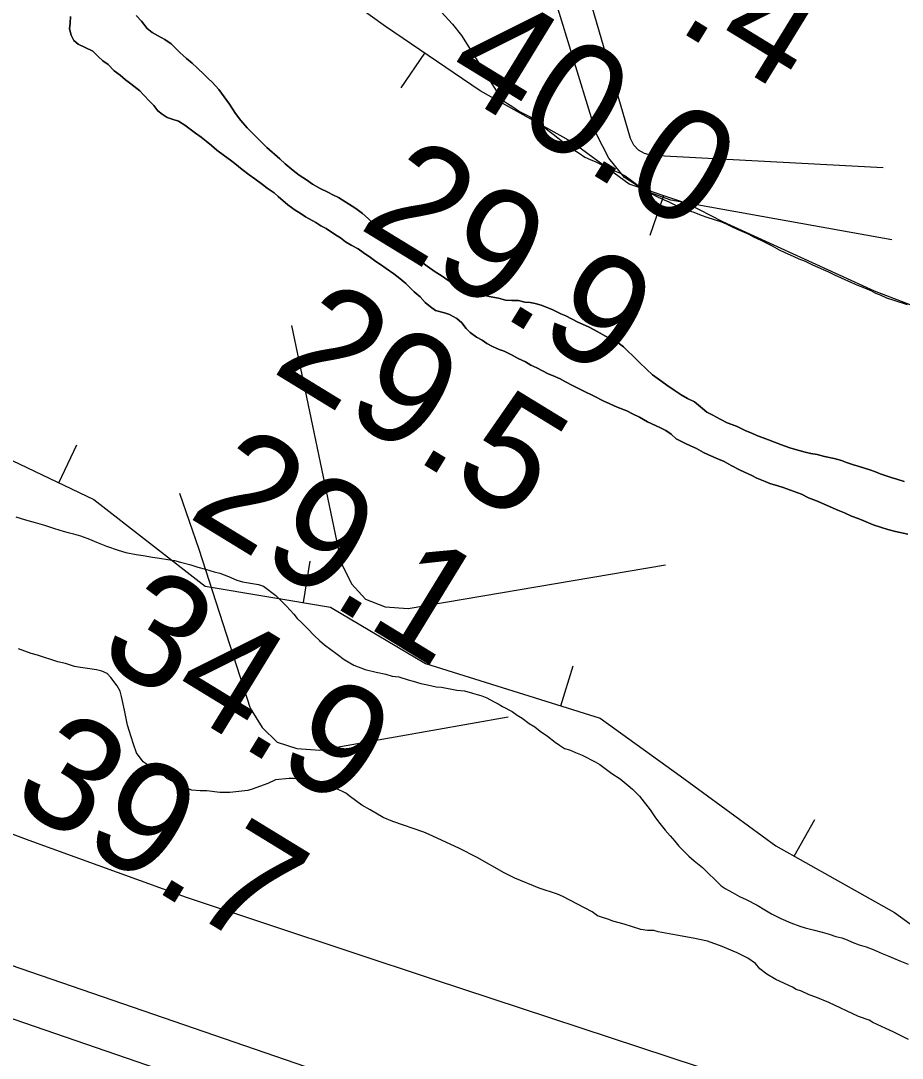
# Model space of a CAD drawing. Extents: x 3187622 to 3225504, y 800805 to 826213.
# Drawn here: x 3202339 to 3202865, y 811190 to 811808 of the extents above; entities that cross this region are included whole.
import ezdxf

# ---------------------------------------------------------------- set-up
doc = ezdxf.new("R2010")
doc.units = 0
for name, color, linetype in [('V-BORW-LINE', 7, 'Continuous'), ('V-LEVE-TOET', 7, 'Continuous'), ('V-RIVR-RANG', 7, 'Continuous'), ('V-SITE-VEGE', 7, 'Continuous'), ('V-SURV-LINE', 7, 'Continuous'), ('V-TOPO-MAJR', 7, 'Continuous'), ('V-TOPO-MINR', 7, 'Continuous'), ('V-TOPO-SHOR', 7, 'Continuous')]:
    doc.layers.add(name, color=color, linetype=linetype)

msp = doc.modelspace()

# ---------------------------------------------------------------- linework, layer by layer
at = {"layer": 'V-BORW-LINE'}
for p, q in [((3202579.89, 811788.87), (3202565.83, 811768.19)), ((3202722.26, 811703.85), (3202714.3, 811680.16)), ((3202362, 811532.7), (3202372.75, 811555.27)), ((3202507.78, 811461.29), (3202511.89, 811485.95)), ((3202661.1, 811399.77), (3202668.59, 811423.62)), ((3202800.29, 811310.23), (3202812.53, 811332.03))]:
    msp.add_line(p, q, dxfattribs=at)
for points in [[(3203302.49, 811496.46), (3203270.47, 811501.71), (3203253.46, 811511.19), (3203233.99, 811522.86), (3203219.32, 811528.21), (3203206.18, 811528.9), (3203199.46, 811534.1), (3203186.67, 811544.35), (3203169.76, 811559.54), (3203130.91, 811572.81), (3203106.44, 811586.66), (3203069.61, 811598.24), (3203036.04, 811602.14), (3202986.65, 811601.28), (3202931.3, 811617.21), (3202882.77, 811633.64), (3202848, 811647.02), (3202757.62, 811688.27), (3202736.82, 811698.97), (3202701.84, 811710.71), (3202667.47, 811735.89), (3202613.09, 811766.29), (3202556.64, 811804.68), (3202500.53, 811845.37)], [(3202060.45, 811707.67), (3202086.67, 811673.73), (3202109.56, 811631.97), (3202146.28, 811594.13), (3202169.91, 811589.54), (3202235.87, 811572.9), (3202294.18, 811565.02), (3202382.94, 811522.72), (3202449.17, 811471.08), (3202523.84, 811458.61), (3202580.62, 811425.05), (3202684.57, 811392.39), (3202732.38, 811358.07), (3202789.39, 811316.35), (3202860.1, 811276.62), (3202902.24, 811245.88)]]:
    msp.add_lwpolyline(points, dxfattribs=at)
at = {"layer": 'V-LEVE-TOET'}
msp.add_lwpolyline([(3203305.06, 811009.55), (3203190.5, 811042.04), (3203058.58, 811080.17), (3202898.68, 811132.1), (3202743.18, 811184.47), (3202585.37, 811236.62), (3202438.2, 811285.48), (3202344.26, 811319.5), (3202250.57, 811354.67), (3202195.27, 811375.78), (3202169.15, 811389.33), (3202152.06, 811402.39), (3202134.04, 811414.29), (3202117.41, 811427.34), (3202094.32, 811446.45), (3202062.49, 811479.72), (3201968.65, 811586.51), (3201850.15, 811724.69), (3201675.27, 811953.5)], dxfattribs=at)
at = {"layer": 'V-SITE-VEGE'}
for points in [[(3202589.79, 811813.46), (3202596.55, 811806.19), (3202601.95, 811799.37), (3202625.85, 811761.34), (3202626.4, 811760.86), (3202629.41, 811758.76), (3202632.64, 811756.9), (3202636.57, 811754.1), (3202639.34, 811752.7), (3202642.81, 811750.82), (3202647.9, 811747.33), (3202650.43, 811745.23), (3202654.13, 811742.43), (3202656.67, 811740.57), (3202662.21, 811736.14), (3202664.75, 811734.27), (3202668.91, 811731.24), (3202672.15, 811729.14), (3202675.38, 811726.81), (3202678.62, 811725.41), (3202682.09, 811724), (3202685.56, 811722.36), (3202689.25, 811720.26), (3202696.19, 811717.45), (3202699.43, 811715.81), (3202703.36, 811713.02), (3202707.29, 811709.98), (3202710.98, 811707.65), (3202715.37, 811705.08), (3202718.84, 811703.21), (3202722.77, 811701.34), (3202725.55, 811700.17), (3202732.25, 811696.89), (3202735.96, 811695.49), (3202740.35, 811694.08), (3202744.75, 811692.2), (3202748.22, 811691.03), (3202752.61, 811689.62), (3202757.01, 811688.21), (3202759.79, 811687.04), (3202763.26, 811685.4), (3202766.26, 811684), (3202773.2, 811680.95), (3202775.98, 811679.32), (3202780.37, 811677.45), (3202787.07, 811673.94), (3202791.23, 811671.6), (3202794.24, 811670.2), (3202800.02, 811667.63), (3202803.03, 811666.22), (3202806.73, 811664.81), (3202811.12, 811662.71), (3202820.61, 811658.49), (3202824.31, 811656.62), (3202828.24, 811654.98), (3202834.48, 811652.18), (3202837.95, 811650.54), (3202841.19, 811649.36), (3202845.82, 811647.26), (3202848.59, 811645.86), (3202851.37, 811644.69), (3202855.3, 811643.05), (3202859.7, 811641.64), (3202867.56, 811639.05)], [(3202382.32, 811789.94), (3202373.53, 811794.15), (3202371, 811796.47), (3202369.39, 811799.5), (3202368.48, 811803.44), (3202368.73, 811806.68), (3202368.97, 811810.62)], [(3202408.14, 811811.37), (3202411.37, 811807.88), (3202414.6, 811803.46), (3202417.6, 811801.13), (3202420.83, 811799.27), (3202425.23, 811796.93), (3202428.92, 811794.36), (3202434.23, 811789.24), (3202438.15, 811785.75), (3202441.39, 811782.95), (3202444.39, 811780.16), (3202448.77, 811775.97), (3202451.08, 811773.64), (3202453.38, 811771.55), (3202457.3, 811767.12), (3202463.75, 811758.52), (3202467.21, 811752.95), (3202470.43, 811748.76), (3202474.35, 811744.34), (3202476.66, 811742.01), (3202481.27, 811737.35), (3202485.89, 811732.7), (3202493.74, 811725.94), (3202496.97, 811722.92), (3202501.58, 811718.96), (3202505.28, 811716.16), (3202509.67, 811713.36), (3202513.14, 811710.8), (3202517.76, 811708.22), (3202522.38, 811705.88), (3202525.39, 811704.48), (3202528.63, 811702.85), (3202539.02, 811696.31), (3202542.95, 811693.28), (3202546.42, 811690.25), (3202550.1, 811686.53), (3202553.34, 811683.96), (3202555.88, 811681.87), (3202564.42, 811675.34), (3202569.5, 811671.38), (3202572.27, 811668.82), (3202577.58, 811664.85), (3202581.51, 811661.82), (3202586.37, 811658.56), (3202589.83, 811656.23), (3202593.76, 811653.43), (3202596.76, 811651.79), (3202600.69, 811649.69), (3202604.39, 811648.28), (3202611.33, 811645.7), (3202615.04, 811644.53), (3202618.51, 811643.82), (3202624.07, 811642.86), (3202628.23, 811641.69), (3202631.94, 811641.44), (3202635.88, 811641.42), (3202639.81, 811640.48), (3202642.83, 811640.23), (3202645.83, 811639.52), (3202649.54, 811638.58), (3202656.02, 811636), (3202661.1, 811633.43), (3202664.11, 811632.26), (3202671.28, 811628.52), (3202674.05, 811627.34), (3202677.98, 811625.47), (3202683.3, 811622.67), (3202687.46, 811620.33), (3202690.24, 811618.93), (3202694.63, 811616.83), (3202698.56, 811613.8), (3202701.33, 811611), (3202703.87, 811608.67), (3202707.79, 811604.72), (3202712.4, 811600.29), (3202715.86, 811597.04), (3202721.41, 811593.07)], [(3202668.1, 811590.76), (3202663.94, 811592.86), (3202660.7, 811594.73), (3202656.3, 811596.6), (3202653.53, 811597.77), (3202646.82, 811601.28), (3202643.35, 811602.92), (3202640.12, 811604.79), (3202635.73, 811606.89), (3202632.26, 811608.76), (3202627.4, 811611.1), (3202624.39, 811612.27), (3202620.46, 811613.91), (3202617, 811615.78), (3202614.22, 811617.65), (3202610.99, 811619.52), (3202607.06, 811622.32), (3202604.75, 811624.64), (3202602.22, 811628.13), (3202599.21, 811630.69), (3202594.82, 811633.03), (3202591.81, 811633.97), (3202586.49, 811635.38), (3202583.49, 811637.71), (3202580.26, 811640.28), (3202577.26, 811643.54), (3202573.8, 811646.56), (3202568.72, 811651.45), (3202565.26, 811654.48), (3202561.56, 811657.28), (3202557.17, 811660.54), (3202553.71, 811662.88), (3202550.93, 811664.74), (3202547.7, 811667.07), (3202543.31, 811670.1), (3202540.31, 811672.21), (3202536.14, 811674.31), (3202532.91, 811676.41), (3202529.91, 811678.74), (3202526.9, 811680.61), (3202521.36, 811684.34), (3202518.12, 811685.97), (3202515.12, 811687.84), (3202509.11, 811691.34), (3202505.87, 811693.45), (3202502.87, 811695.31), (3202498.48, 811698.34), (3202492.71, 811703.47), (3202490.4, 811705.56), (3202486.24, 811708.36), (3202483.47, 811710.46), (3202478.85, 811713.96), (3202475.39, 811716.29), (3202471.23, 811719.55), (3202466.84, 811723.05), (3202464.3, 811725.15), (3202460.84, 811727.71), (3202456.22, 811730.98), (3202452.98, 811733.77), (3202449.75, 811736.34), (3202446.75, 811738.67), (3202443.52, 811741.23), (3202440.28, 811743.56), (3202437.05, 811745.89), (3202433.35, 811748.23), (3202429.65, 811749.4), (3202426.64, 811750.58), (3202423.64, 811752.44), (3202421.1, 811754.54), (3202418.56, 811757.56), (3202416.26, 811760.12), (3202412.56, 811764.08), (3202410.26, 811766.41), (3202404.95, 811770.6), (3202401.71, 811772.93), (3202398.48, 811775.73), (3202395.02, 811778.29), (3202391.33, 811782.02), (3202388.32, 811784.35), (3202385.55, 811786.91), (3202382.32, 811789.94)], [(3202867.92, 811502.04), (3202860.52, 811503.69), (3202856.12, 811504.87), (3202852.19, 811506.05), (3202847.33, 811507.69), (3202841.77, 811510.03), (3202838.3, 811511.44), (3202834.37, 811512.85), (3202830.21, 811514.72), (3202826.28, 811516.36), (3202823.5, 811517.53), (3202819.57, 811519.4), (3202813.55, 811521.98), (3202808.7, 811523.85), (3202804.53, 811525.96), (3202793.66, 811529.95), (3202790.42, 811530.89), (3202785.79, 811532.3), (3202783.02, 811533.47), (3202777.93, 811535.58), (3202774.92, 811536.98), (3202767.98, 811540.26), (3202762.67, 811543.06), (3202758.5, 811545.4), (3202755.03, 811546.8), (3202749.25, 811549.38), (3202746.25, 811550.78), (3202742.08, 811553.12), (3202738.39, 811554.76), (3202735.38, 811556.16), (3202732.6, 811557.56), (3202729.83, 811558.97), (3202726.83, 811561.76), (3202723.83, 811563.86), (3202721.05, 811565.26), (3202717.58, 811566.9), (3202712.73, 811569.01), (3202708.1, 811571.81), (3202703.94, 811573.91), (3202700.47, 811575.55), (3202694.69, 811577.89), (3202690.29, 811579.77), (3202686.37, 811581.64), (3202681.05, 811584.44), (3202674.57, 811587.48), (3202671.33, 811589.12), (3202668.1, 811590.76)], [(3202721.41, 811593.07), (3202724.41, 811590.97), (3202728.8, 811587.94), (3202732.96, 811585.14), (3202736.66, 811583.04), (3202740.82, 811580.93), (3202745.67, 811576.97), (3202748.21, 811574.88), (3202751.68, 811573), (3202756.07, 811570.67), (3202760.23, 811568.56), (3202763.01, 811567.39), (3202766.25, 811566.22), (3202771.33, 811563.65), (3202775.03, 811562.24), (3202778.04, 811560.84), (3202784.98, 811558.26), (3202788.45, 811556.85), (3202794.23, 811554.74), (3202798.17, 811553.33), (3202803.26, 811551.92), (3202806.73, 811550.98), (3202810.2, 811550.27), (3202813.91, 811549.55), (3202818.31, 811548.38), (3202824.1, 811547.19), (3202828.49, 811546.01), (3202831.5, 811544.84), (3202835.67, 811543.43), (3202838.91, 811542.49), (3202845.38, 811540.38), (3202848.62, 811539.2), (3202851.4, 811538.03), (3202858.11, 811535.92), (3202861.35, 811534.97), (3202865.75, 811533.57)], [(3202336.32, 811512.34), (3202339.56, 811511.4), (3202343.49, 811510.22), (3202347.89, 811509.04), (3202353.44, 811507.4), (3202359.46, 811505.52), (3202364.55, 811503.87), (3202367.56, 811503.16), (3202370.8, 811502.22), (3202374.96, 811501.05), (3202380.29, 811499.17), (3202384.45, 811497.29), (3202390.46, 811494.95), (3202397.41, 811492.6), (3202402.04, 811491.19), (3202408.06, 811490), (3202412.22, 811489.29), (3202417.78, 811488.34), (3202421.95, 811487.86), (3202427.04, 811486.91), (3202430.98, 811486.43), (3202434.45, 811485.48), (3202440.71, 811483.83), (3202444.87, 811482.43), (3202449.5, 811481.25), (3202454.59, 811479.6), (3202458.06, 811478.89), (3202463.15, 811476.78), (3202468.01, 811474.68), (3202471.48, 811473.73), (3202477.5, 811472.78), (3202480.98, 811472.07), (3202483.98, 811471.13), (3202491.37, 811465.53), (3202495.06, 811461.81), (3202497.6, 811459.25), (3202501.98, 811454.36), (3202504.06, 811451.81), (3202506.37, 811449.71), (3202510.06, 811445.98), (3202514.44, 811441.56), (3202517.44, 811438.77), (3202520.44, 811436.2), (3202524.14, 811433.41), (3202527.83, 811430.61), (3202531.99, 811427.35), (3202537.77, 811424.08), (3202544.48, 811421.5), (3202551.19, 811419.85), (3202556.98, 811418.66), (3202560.68, 811417.49), (3202564.62, 811417.01), (3202570.17, 811415.36), (3202573.18, 811414.42), (3202577.81, 811413.01), (3202581.75, 811412.3), (3202586.84, 811411.11), (3202590.08, 811410.86), (3202599.11, 811409.2), (3202603.74, 811408.72), (3202608.6, 811407.31), (3202614.16, 811405.66), (3202617.17, 811404.49), (3202621.1, 811402.39), (3202623.87, 811400.98), (3202626.41, 811399.35), (3202632.19, 811396.31), (3202635.2, 811394.21)], [(3202387.67, 811420.36), (3202384.51, 811421.28), (3202380.44, 811421.75), (3202375.01, 811422.68), (3202371.39, 811423.15), (3202365.97, 811424.98), (3202361.45, 811425.91), (3202349.24, 811430.04), (3202345.62, 811430.96), (3202337.94, 811433.71)], [(3202868.33, 811200.94), (3202859.29, 811205.51), (3202854.78, 811207.34), (3202847.1, 811211), (3202844.84, 811212.36), (3202838.51, 811214.66), (3202820.9, 811222.88), (3202813.21, 811226.08), (3202809.15, 811227.46), (3202804.63, 811229.74), (3202801.46, 811230.66), (3202799.21, 811232.03), (3202789.27, 811236.6), (3202783.85, 811239.8), (3202779.79, 811242.98), (3202777.09, 811246.16), (3202772.58, 811249.35), (3202766.25, 811252.55), (3202756.31, 811256.67), (3202752.25, 811258.04), (3202748.63, 811259.42), (3202740.04, 811261.27), (3202730.09, 811263.12), (3202719.23, 811264.98), (3202716.52, 811265.9), (3202712.9, 811265.91), (3202708.83, 811266.38), (3202698.88, 811269.6), (3202692.1, 811271.44), (3202689.84, 811272.35), (3202685.32, 811273.73), (3202683.06, 811274.65), (3202679.91, 811276.92), (3202662.29, 811286.05), (3202659.13, 811287.43), (3202648.28, 811291.1), (3202633.83, 811297.05), (3202627.5, 811300.24), (3202611.25, 811309.37), (3202600.41, 811314.85), (3202582.79, 811323.08), (3202579.63, 811324.45), (3202561.1, 811330.87), (3202555.22, 811333.16), (3202547.55, 811337.72), (3202542.58, 811340.46), (3202535.81, 811345.46), (3202533.11, 811347.74), (3202527.23, 811350.48), (3202522.71, 811351.86), (3202516.39, 811353.25), (3202510.51, 811355.54), (3202501.91, 811356.48), (3202499.2, 811356.49), (3202491.05, 811355.62), (3202486.51, 811353.38), (3202483.79, 811352.48), (3202477.9, 811350.25), (3202474.72, 811349.36), (3202463.85, 811348.05), (3202457.97, 811348.07), (3202450.28, 811349.01), (3202446.2, 811349.03), (3202441.23, 811349.51), (3202437.61, 811350.88), (3202434, 811352.71), (3202426.32, 811356.36), (3202423.16, 811359.55), (3202418.65, 811361.83), (3202416.39, 811363.65), (3202412.33, 811366.39), (3202408.28, 811371.83), (3202406.49, 811376.82), (3202405.16, 811381.35), (3202402.92, 811388.15), (3202401.15, 811397.21), (3202399.38, 811405.37), (3202398.48, 811408.54), (3202396.69, 811411.72), (3202393.09, 811416.71), (3202390.84, 811418.99), (3202387.67, 811420.36)], [(3202635.2, 811394.21), (3202638.2, 811392.34), (3202642.36, 811389.31), (3202645.59, 811387.21), (3202648.83, 811384.65), (3202653.22, 811381.62), (3202657.84, 811378.12), (3202660.38, 811376.25), (3202663.38, 811374.39), (3202666.39, 811373.45), (3202669.86, 811372.04), (3202673.79, 811370.4), (3202681.65, 811366.43), (3202684.43, 811364.79), (3202687.66, 811362.46), (3202691.59, 811359.43), (3202696.44, 811356.17), (3202698.98, 811354.3), (3202701.29, 811352.21), (3202703.83, 811350.11), (3202707.98, 811345.92), (3202714.43, 811337.78), (3202717.65, 811332.9), (3202720.19, 811329.64), (3202723.42, 811325.69), (3202726.41, 811322.2), (3202729.18, 811319.17), (3202731.48, 811316.15), (3202734.02, 811313.59), (3202737.48, 811310.1), (3202740.72, 811307.3), (3202745.56, 811303.34), (3202748.33, 811300.55), (3202753.64, 811295.43), (3202756.64, 811292.4), (3202759.18, 811290.77), (3202763.57, 811288.43), (3202767.73, 811286.09), (3202771.67, 811284.22), (3202778.14, 811280.95), (3202782.76, 811278.15), (3202786.69, 811275.81), (3202792.24, 811273.01), (3202798.25, 811270.43), (3202803.57, 811268.32), (3202806.81, 811267.38), (3202812.37, 811265.96), (3202817, 811264.79), (3202821.16, 811263.61), (3202825.1, 811262.2), (3202828.57, 811261.49), (3202831.81, 811260.32), (3202834.82, 811258.91), (3202838.98, 811257.27), (3202843.15, 811256.1), (3202847.31, 811254.46), (3202852.63, 811252.11), (3202856.56, 811250.47), (3202859.34, 811249.31), (3202863.27, 811247.66), (3202868.13, 811245.79)]]:
    msp.add_lwpolyline(points, dxfattribs=at)
at = {"layer": 'V-SURV-LINE'}
for points in [[(3202224.31, 811282.77), (3203271.18, 810922.22)], [(3203261.42, 810893.86), (3202214.55, 811254.4)]]:
    msp.add_lwpolyline(points, dxfattribs=at)
at = {"layer": 'V-TOPO-MAJR'}
for points in [[(3202858.42, 811677.62), (3202726.77, 811701.2), (3202711.83, 811706.67), (3202699.09, 811714.62), (3202689.68, 811726.32), (3202682.48, 811740.51), (3202655.71, 811828.19)], [(3202500.7, 811626.48), (3202530.31, 811484.91), (3202536.46, 811472.48), (3202544.79, 811463.26), (3202556.42, 811458.87), (3202570.24, 811457.7), (3202723.63, 811483.75)]]:
    msp.add_lwpolyline(points, dxfattribs=at)
at = {"layer": 'V-TOPO-MINR'}
for points in [[(3202853.21, 811720.48), (3202715.42, 811727.92), (3202711.12, 811729.03), (3202707.45, 811730.94), (3202704.76, 811734.07), (3202702.7, 811738.01), (3202676.83, 811826.76)], [(3202433.93, 811526.5), (3202445.44, 811493.13), (3202475.99, 811398.46), (3202483.1, 811386.75), (3202492.09, 811378.15), (3202503.89, 811374.23), (3202517.57, 811373.42), (3202629.81, 811393.21)]]:
    msp.add_lwpolyline(points, dxfattribs=at)
at = {"layer": 'V-TOPO-SHOR'}
for points in [[(3202368.97, 811810.62), (3202368.73, 811806.68), (3202368.48, 811803.44), (3202369.39, 811799.5), (3202371, 811796.47), (3202373.54, 811794.15), (3202382.32, 811789.94)], [(3202639.81, 811640.48), (3202635.88, 811641.42), (3202631.94, 811641.44), (3202628.23, 811641.69), (3202624.07, 811642.86), (3202618.51, 811643.82), (3202615.04, 811644.53), (3202611.33, 811645.7), (3202604.39, 811648.28), (3202600.69, 811649.69), (3202596.76, 811651.79), (3202593.76, 811653.43), (3202589.83, 811656.23), (3202586.36, 811658.56), (3202581.51, 811661.82), (3202577.58, 811664.85), (3202572.27, 811668.82), (3202569.5, 811671.38), (3202564.42, 811675.34), (3202555.88, 811681.87), (3202553.34, 811683.96), (3202550.1, 811686.53), (3202546.42, 811690.25), (3202542.95, 811693.28), (3202539.02, 811696.31), (3202528.63, 811702.85), (3202525.39, 811704.48), (3202522.38, 811705.89), (3202517.76, 811708.22), (3202513.14, 811710.8), (3202509.67, 811713.36), (3202505.28, 811716.16), (3202501.58, 811718.96), (3202496.97, 811722.92), (3202493.74, 811725.94), (3202485.89, 811732.7), (3202481.27, 811737.35), (3202476.66, 811742.01), (3202474.35, 811744.34), (3202470.43, 811748.76), (3202467.21, 811752.95), (3202463.75, 811758.52), (3202457.3, 811767.12), (3202453.38, 811771.55), (3202451.08, 811773.64), (3202448.77, 811775.97), (3202444.39, 811780.16), (3202441.39, 811782.95), (3202438.15, 811785.75), (3202434.23, 811789.24), (3202428.92, 811794.36), (3202425.23, 811796.93), (3202420.83, 811799.27), (3202417.6, 811801.13), (3202414.6, 811803.46), (3202411.37, 811807.88), (3202408.14, 811811.37)], [(3202382.32, 811789.94), (3202385.55, 811786.91), (3202388.32, 811784.35), (3202391.33, 811782.02), (3202395.02, 811778.29), (3202398.48, 811775.73), (3202401.71, 811772.93), (3202404.95, 811770.6), (3202410.26, 811766.41), (3202412.56, 811764.08), (3202416.26, 811760.12), (3202418.56, 811757.56), (3202421.1, 811754.54), (3202423.64, 811752.44), (3202426.64, 811750.58), (3202429.65, 811749.4), (3202433.35, 811748.23), (3202437.05, 811745.89), (3202440.28, 811743.56), (3202443.52, 811741.23), (3202446.75, 811738.67), (3202449.75, 811736.34), (3202452.98, 811733.77), (3202456.22, 811730.98), (3202460.84, 811727.71), (3202464.3, 811725.15), (3202466.84, 811723.05), (3202471.23, 811719.55), (3202475.39, 811716.29), (3202478.85, 811713.96), (3202483.47, 811710.46), (3202486.24, 811708.36), (3202490.4, 811705.56), (3202492.71, 811703.47), (3202498.48, 811698.34), (3202502.87, 811695.31), (3202505.87, 811693.45), (3202509.11, 811691.34), (3202515.12, 811687.84), (3202518.12, 811685.97), (3202521.36, 811684.34), (3202526.9, 811680.61), (3202529.91, 811678.74), (3202532.91, 811676.41), (3202536.15, 811674.31), (3202540.31, 811672.21), (3202543.31, 811670.1), (3202547.7, 811667.07), (3202550.93, 811664.74), (3202553.71, 811662.88), (3202557.17, 811660.54), (3202561.56, 811657.28), (3202565.26, 811654.48), (3202568.72, 811651.45), (3202573.8, 811646.56), (3202577.26, 811643.54), (3202580.26, 811640.28), (3202583.49, 811637.71), (3202586.49, 811635.38), (3202591.81, 811633.97), (3202594.82, 811633.03), (3202599.22, 811630.69), (3202602.22, 811628.13), (3202604.75, 811624.64), (3202607.06, 811622.32), (3202610.99, 811619.52), (3202614.22, 811617.65), (3202617, 811615.78), (3202620.46, 811613.91), (3202624.39, 811612.27), (3202627.4, 811611.1), (3202632.26, 811608.76), (3202635.73, 811606.89), (3202640.12, 811604.79), (3202643.35, 811602.92), (3202646.82, 811601.28), (3202653.53, 811597.77), (3202656.3, 811596.6), (3202660.7, 811594.73), (3202663.94, 811592.86), (3202668.1, 811590.76), (3202671.33, 811589.12), (3202674.57, 811587.48), (3202681.05, 811584.44), (3202686.37, 811581.64), (3202690.29, 811579.77), (3202694.69, 811577.89), (3202700.47, 811575.55), (3202703.94, 811573.91), (3202708.1, 811571.81), (3202712.73, 811569.01), (3202717.58, 811566.9), (3202721.05, 811565.26), (3202723.83, 811563.86), (3202726.83, 811561.76), (3202729.83, 811558.97), (3202732.6, 811557.56), (3202735.38, 811556.16), (3202738.39, 811554.76), (3202742.09, 811553.12), (3202746.25, 811550.78)], [(3202865.75, 811533.57), (3202861.35, 811534.97), (3202858.11, 811535.92), (3202851.4, 811538.03), (3202848.62, 811539.2), (3202845.39, 811540.38), (3202838.91, 811542.49), (3202835.67, 811543.43), (3202831.5, 811544.84), (3202828.49, 811546.01), (3202824.1, 811547.19), (3202818.31, 811548.38), (3202813.91, 811549.55), (3202810.2, 811550.27), (3202806.73, 811550.98), (3202803.26, 811551.92), (3202798.17, 811553.33), (3202794.23, 811554.74), (3202788.45, 811556.85), (3202784.98, 811558.26), (3202778.04, 811560.84), (3202775.03, 811562.24), (3202771.33, 811563.65), (3202766.25, 811566.22), (3202763.01, 811567.39), (3202760.23, 811568.56), (3202756.07, 811570.67), (3202751.68, 811573.01), (3202748.21, 811574.88), (3202745.67, 811576.97), (3202740.82, 811580.93), (3202736.66, 811583.04), (3202732.96, 811585.14), (3202728.8, 811587.94), (3202724.41, 811590.97), (3202721.41, 811593.07), (3202715.86, 811597.04), (3202712.4, 811600.29), (3202707.79, 811604.72), (3202703.87, 811608.67), (3202701.33, 811611), (3202698.56, 811613.8), (3202694.63, 811616.83), (3202690.24, 811618.93), (3202687.46, 811620.33), (3202683.3, 811622.67), (3202677.98, 811625.47), (3202674.05, 811627.34), (3202671.28, 811628.52), (3202664.11, 811632.26), (3202661.1, 811633.43), (3202656.02, 811636), (3202649.54, 811638.58), (3202645.83, 811639.52), (3202642.83, 811640.23), (3202639.81, 811640.48)], [(3202746.25, 811550.78), (3202749.25, 811549.38), (3202755.03, 811546.8), (3202758.5, 811545.4), (3202762.67, 811543.06), (3202767.98, 811540.26), (3202774.92, 811536.98), (3202777.93, 811535.58), (3202783.02, 811533.47), (3202785.79, 811532.3), (3202790.42, 811530.89), (3202793.66, 811529.95), (3202804.53, 811525.96), (3202808.7, 811523.85), (3202813.55, 811521.98), (3202819.57, 811519.4), (3202823.5, 811517.53), (3202826.28, 811516.36), (3202830.21, 811514.72), (3202834.37, 811512.85), (3202838.3, 811511.44), (3202841.77, 811510.03), (3202847.33, 811507.69), (3202852.18, 811506.05), (3202856.12, 811504.87), (3202860.52, 811503.69), (3202867.92, 811502.04)]]:
    msp.add_lwpolyline(points, dxfattribs=at)

# ---------------------------------------------------------------- texts
at = {"layer": 'V-RIVR-RANG'}
for s, p in [('37.4', (3202643.94, 811855.79)), ('40.0', (3202589.46, 811771.89)), ('29.9', (3202539.7, 811685.1)), ('29.5', (3202487.91, 811599.56)), ('29.1', (3202437.92, 811512.91)), ('34.9', (3202383.66, 811428.87)), ('39.7', (3202331.88, 811343.33))]:
    msp.add_text(s, height=67, rotation=328.51833, dxfattribs=at).set_placement(p)

doc.saveas('drawing.dxf')
